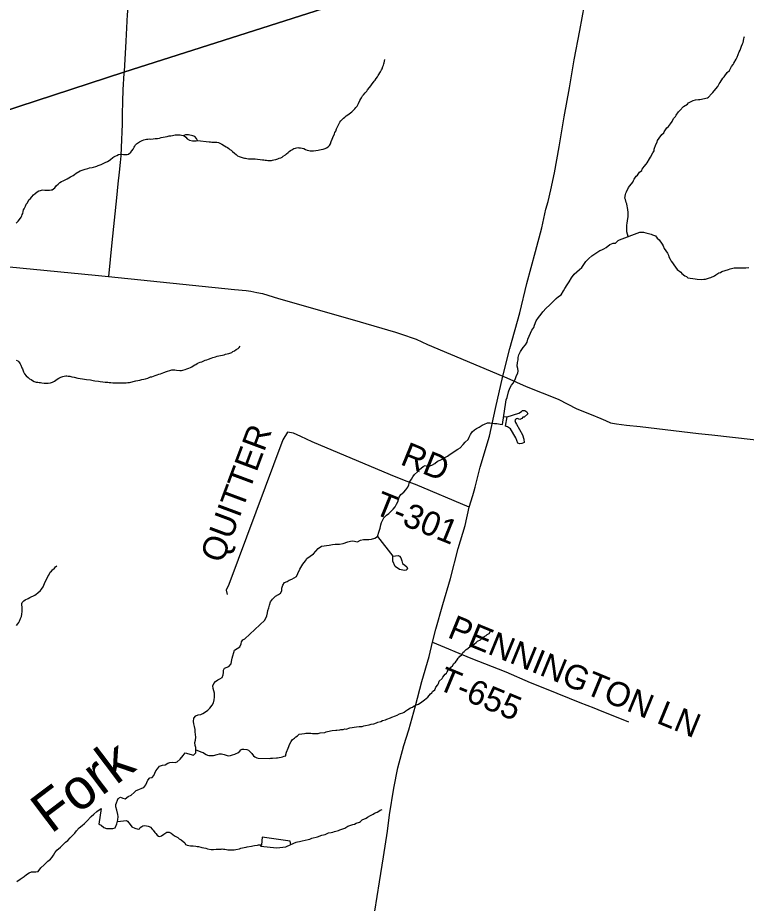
# Model space of a CAD drawing. Extents: x 1310247 to 1664935, y 235267 to 584339.
# Drawn here: x 1519217 to 1528203, y 419479 to 430411 of the extents above; entities that cross this region are included whole.
import ezdxf

# ---------------------------------------------------------------- set-up
doc = ezdxf.new("R2010")
doc.units = 0
for name, color, linetype in [('GM_X_Minor_Lake', 7, 'Continuous'), ('GM_X_Minor_River', 7, 'Continuous'), ('GM_X_Minor_River_Text', 7, 'Continuous'), ('GM_X_State_Route', 7, 'Continuous'), ('GM_X_Township', 7, 'Continuous'), ('GM_X_Township_Road', 7, 'Continuous'), ('GM_X_Township_Road_Text', 7, 'Continuous')]:
    doc.layers.add(name, color=color, linetype=linetype)

msp = doc.modelspace()

# ---------------------------------------------------------------- linework, layer by layer
at = {"layer": 'GM_X_Minor_Lake'}
for points in [[(1525232, 425368), (1525253, 425484)], [(1525253, 425484), (1525398, 425529), (1525429, 425549), (1525443, 425561), (1525471, 425562), (1525496, 425544), (1525508, 425521), (1525463, 425480), (1525447, 425478), (1525433, 425463), (1525411, 425453), (1525379, 425464), (1525363, 425458), (1525355, 425452), (1525350, 425438), (1525356, 425414), (1525370, 425394), (1525441, 425264), (1525458, 425210), (1525465, 425168), (1525455, 425162), (1525433, 425154), (1525405, 425149), (1525385, 425161), (1525360, 425224)], [(1525361, 425223), (1525296, 425335), (1525259, 425360), (1525232, 425368)], [(1523928, 423599), (1523871, 423638), (1523842, 423701), (1523843, 423765)], [(1523843, 423765), (1523910, 423774), (1523927, 423765), (1523943, 423745), (1523954, 423707), (1523964, 423675), (1523993, 423652), (1524015, 423634), (1524026, 423609), (1524008, 423592), (1523986, 423586), (1523928, 423599)]]:
    msp.add_lwpolyline(points, dxfattribs=at)
at = {"layer": 'GM_X_Minor_River'}
for points in [[(1526746, 427709), (1526728, 427769), (1526730, 427856), (1526732, 427870), (1526739, 427908), (1526743, 427928), (1526745, 427958), (1526746, 428010), (1526737, 428070), (1526734, 428086), (1526728, 428114), (1526722, 428130), (1526713, 428167), (1526707, 428185), (1526712, 428227), (1526718, 428245), (1526724, 428261), (1526751, 428316), (1526768, 428334), (1526802, 428380), (1526813, 428402), (1526819, 428418), (1526846, 428455), (1526860, 428467), (1526885, 428503), (1526913, 428526), (1526917, 428540), (1526944, 428576), (1526970, 428603), (1526981, 428621), (1527008, 428669), (1527022, 428689), (1527049, 428742), (1527065, 428768), (1527068, 428788), (1527087, 428848), (1527103, 428876), (1527109, 428894), (1527130, 428926), (1527161, 428969), (1527185, 428989), (1527191, 429003), (1527222, 429050), (1527242, 429068), (1527267, 429100), (1527291, 429129), (1527306, 429167), (1527331, 429193), (1527337, 429209), (1527368, 429248), (1527382, 429264), (1527427, 429313), (1527479, 429345), (1527492, 429362), (1527550, 429390), (1527576, 429397), (1527612, 429400), (1527632, 429402), (1527723, 429421), (1527739, 429430), (1527776, 429472), (1527792, 429488), (1527827, 429535), (1527853, 429563), (1527870, 429593), (1527880, 429610), (1527915, 429664), (1527931, 429682), (1527966, 429735), (1527997, 429759), (1528022, 429809), (1528042, 429834), (1528048, 429850), (1528077, 429898), (1528090, 429926), (1528115, 429989), (1528127, 430009), (1528146, 430061), (1528158, 430087), (1528163, 430105), (1528171, 430151), (1528176, 430165), (1528182, 430179)], [(1522865, 428766), (1522895, 428770), (1522923, 428775), (1522940, 428779), (1522958, 428783), (1522986, 428788), (1523008, 428798), (1523026, 428806), (1523048, 428819), (1523061, 428835), (1523073, 428855), (1523083, 428881), (1523094, 428911), (1523102, 428933), (1523123, 428977), (1523129, 428993), (1523140, 429012), (1523150, 429040), (1523161, 429064), (1523169, 429082), (1523183, 429104), (1523191, 429120), (1523204, 429140), (1523218, 429155), (1523234, 429171), (1523253, 429185), (1523269, 429199), (1523287, 429212), (1523305, 429224), (1523338, 429248), (1523352, 429261), (1523376, 429287), (1523389, 429301), (1523403, 429319), (1523411, 429337), (1523422, 429352), (1523438, 429388), (1523449, 429408), (1523457, 429422), (1523471, 429446), (1523483, 429460), (1523504, 429485), (1523522, 429503), (1523530, 429519), (1523555, 429549), (1523571, 429570), (1523590, 429594), (1523604, 429614), (1523614, 429628), (1523625, 429642), (1523639, 429661), (1523653, 429683), (1523662, 429699), (1523690, 429741), (1523705, 429767), (1523711, 429781), (1523721, 429808), (1523728, 429826), (1523734, 429840), (1523736, 429854), (1523743, 429876), (1523747, 429894)], [(1519199, 427875), (1519223, 427899), (1519240, 427921), (1519258, 427948), (1519267, 427966), (1519273, 427982), (1519279, 427996), (1519285, 428018), (1519290, 428038), (1519296, 428052), (1519313, 428086), (1519323, 428110), (1519337, 428126), (1519354, 428163), (1519376, 428181), (1519393, 428199), (1519411, 428223), (1519433, 428242), (1519456, 428260), (1519478, 428274), (1519498, 428279), (1519512, 428283), (1519528, 428285), (1519550, 428282), (1519610, 428281), (1519630, 428285), (1519644, 428287), (1519673, 428312), (1519697, 428338), (1519715, 428358), (1519738, 428377), (1519758, 428389), (1519776, 428397), (1519829, 428422), (1519849, 428434), (1519867, 428445), (1519899, 428465), (1519918, 428476), (1519938, 428492), (1519988, 428519), (1520025, 428535), (1520049, 428542), (1520065, 428546), (1520083, 428550), (1520101, 428556), (1520135, 428563), (1520151, 428567), (1520180, 428576), (1520194, 428580), (1520208, 428586), (1520232, 428595), (1520248, 428601), (1520270, 428611), (1520297, 428624), (1520323, 428636), (1520343, 428648), (1520361, 428661), (1520390, 428685), (1520404, 428693), (1520420, 428702), (1520438, 428712), (1520460, 428722), (1520488, 428725), (1520502, 428725), (1520520, 428723), (1520552, 428722), (1520566, 428724), (1520585, 428728), (1520611, 428751), (1520625, 428769), (1520640, 428789), (1520652, 428811), (1520660, 428825), (1520670, 428842), (1520683, 428856), (1520719, 428878), (1520751, 428895), (1520772, 428903), (1520788, 428907), (1520806, 428910), (1520820, 428912), (1520840, 428914)], [(1520840, 428914), (1520860, 428913), (1520888, 428915), (1520914, 428918), (1520942, 428922), (1520964, 428926), (1520988, 428931), (1521010, 428937), (1521037, 428942), (1521059, 428946), (1521085, 428952), (1521105, 428955), (1521127, 428959), (1521143, 428961), (1521161, 428964), (1521181, 428966), (1521219, 428967), (1521237, 428963), (1521259, 428959), (1521267, 428958)], [(1521376, 428955), (1521323, 428966), (1521287, 428964), (1521267, 428958)], [(1521267, 428958), (1521290, 428935), (1521308, 428917), (1521335, 428900), (1521373, 428893), (1521397, 428893), (1521417, 428891), (1521435, 428894), (1521422, 428921), (1521402, 428945), (1521376, 428955)], [(1521435, 428894), (1521578, 428877), (1521594, 428877), (1521610, 428876), (1521626, 428874), (1521644, 428876), (1521658, 428876), (1521674, 428873), (1521694, 428869), (1521736, 428850), (1521767, 428830), (1521787, 428819), (1521803, 428807), (1521821, 428797), (1521835, 428786), (1521848, 428776), (1521868, 428758), (1521890, 428737), (1521910, 428721), (1521927, 428706), (1521947, 428696), (1521961, 428692), (1521985, 428685), (1521999, 428683), (1522013, 428679), (1522027, 428677), (1522045, 428674), (1522063, 428670), (1522103, 428669), (1522123, 428667), (1522145, 428667), (1522173, 428664), (1522209, 428659), (1522237, 428657), (1522253, 428655), (1522271, 428652), (1522287, 428652), (1522303, 428650), (1522329, 428647), (1522347, 428649), (1522361, 428651), (1522377, 428657), (1522399, 428660), (1522413, 428664), (1522427, 428668), (1522443, 428676), (1522461, 428683), (1522478, 428691), (1522492, 428701), (1522518, 428720), (1522532, 428732), (1522551, 428746), (1522565, 428758), (1522583, 428771), (1522597, 428781), (1522622, 428795), (1522642, 428802), (1522670, 428808), (1522686, 428806), (1522704, 428803), (1522724, 428801), (1522744, 428795), (1522767, 428784), (1522789, 428778), (1522809, 428771), (1522825, 428767), (1522865, 428766)], [(1525992, 427112), (1526019, 427151), (1526046, 427199), (1526079, 427244), (1526112, 427275), (1526146, 427303), (1526175, 427328), (1526198, 427364), (1526224, 427401), (1526261, 427440), (1526298, 427473), (1526347, 427506), (1526395, 427537), (1526421, 427545), (1526448, 427556), (1526474, 427575), (1526521, 427612), (1526561, 427627), (1526591, 427629), (1526624, 427662), (1526640, 427670)], [(1526640, 427670), (1526892, 427765), (1526936, 427762), (1526966, 427757), (1527014, 427744), (1527032, 427740), (1527046, 427732), (1527082, 427717), (1527105, 427689), (1527127, 427670), (1527164, 427616), (1527178, 427595), (1527189, 427561), (1527230, 427506), (1527242, 427478), (1527248, 427460), (1527263, 427429), (1527275, 427407), (1527294, 427385), (1527308, 427362), (1527329, 427332), (1527351, 427304), (1527396, 427271), (1527410, 427254), (1527446, 427224), (1527466, 427215), (1527483, 427201), (1527573, 427187), (1527599, 427183), (1527651, 427180), (1527679, 427182), (1527699, 427185), (1527750, 427202), (1527766, 427206), (1527810, 427225), (1527828, 427239), (1527865, 427261), (1527887, 427266), (1527903, 427280), (1527982, 427303), (1528004, 427310), (1528054, 427323), (1528072, 427325), (1528184, 427323), (1528198, 427325), (1528236, 427328)], [(1523654, 424007), (1523676, 424074), (1523687, 424110), (1523697, 424150), (1523706, 424178), (1523717, 424204), (1523733, 424237), (1523766, 424269), (1523796, 424290), (1523825, 424319), (1523846, 424345), (1523874, 424374), (1523891, 424408), (1523904, 424434), (1523912, 424463), (1523923, 424491), (1523944, 424527), (1523978, 424556), (1524005, 424583), (1524028, 424617), (1524040, 424645), (1524051, 424676), (1524072, 424716), (1524092, 424743), (1524111, 424771), (1524150, 424806), (1524172, 424832), (1524217, 424873), (1524243, 424882), (1524281, 424873), (1524323, 424888), (1524360, 424907), (1524396, 424937), (1524427, 424950), (1524453, 424963), (1524487, 424981), (1524518, 425000), (1524550, 425025), (1524583, 425044), (1524611, 425064), (1524646, 425085), (1524676, 425102), (1524713, 425144), (1524735, 425171), (1524772, 425206), (1524787, 425232), (1524803, 425266), (1524822, 425299), (1524851, 425323), (1524877, 425340), (1524907, 425357), (1524946, 425382), (1524974, 425394), (1525010, 425411), (1525040, 425412), (1525070, 425408), (1525098, 425403), (1525128, 425400), (1525166, 425395), (1525196, 425391), (1525236, 425664), (1525241, 425694), (1525253, 425722), (1525269, 425791), (1525288, 425839), (1525309, 425875), (1525327, 425900), (1525344, 425928), (1525358, 425958), (1525371, 425993), (1525384, 426025), (1525389, 426051), (1525385, 426081), (1525378, 426111), (1525383, 426155), (1525388, 426189), (1525390, 426215), (1525399, 426251), (1525418, 426292), (1525451, 426338), (1525480, 426375), (1525499, 426405), (1525509, 426443), (1525524, 426478), (1525541, 426518), (1525560, 426553), (1525581, 426585), (1525589, 426617), (1525612, 426668), (1525641, 426710), (1525672, 426753), (1525693, 426781), (1525736, 426826), (1525777, 426863), (1525820, 426906), (1525860, 426943), (1525885, 426968), (1525919, 426990), (1525948, 427039), (1525967, 427069), (1525992, 427112)], [(1520267, 425916), (1520295, 425911), (1520327, 425911), (1520345, 425908), (1520365, 425908), (1520391, 425905), (1520539, 425903), (1520555, 425905), (1520575, 425906), (1520597, 425910), (1520676, 425927), (1520724, 425938), (1520750, 425943), (1520774, 425951), (1520792, 425955), (1520820, 425962), (1520837, 425970), (1520855, 425976), (1520871, 425979), (1520891, 425987), (1520913, 425995), (1520937, 426002), (1520959, 426010), (1520979, 426016), (1521000, 426023), (1521018, 426031), (1521052, 426042), (1521104, 426062), (1521118, 426065), (1521154, 426065), (1521176, 426060), (1521216, 426056), (1521236, 426055), (1521254, 426059), (1521283, 426067), (1521305, 426076), (1521329, 426086), (1521347, 426093), (1521363, 426103), (1521381, 426113), (1521402, 426125), (1521416, 426132), (1521432, 426142), (1521448, 426150), (1521466, 426158), (1521486, 426165), (1521511, 426175), (1521531, 426183), (1521549, 426188), (1521569, 426196), (1521605, 426207), (1521623, 426215), (1521642, 426221), (1521656, 426225), (1521678, 426232), (1521698, 426236), (1521720, 426241), (1521744, 426247), (1521762, 426251), (1521780, 426256), (1521800, 426260), (1521820, 426268), (1521857, 426279), (1521871, 426291), (1521891, 426299), (1521913, 426316), (1521936, 426328), (1521950, 426338), (1521960, 426356)], [(1519197, 426183), (1519218, 426174), (1519232, 426164), (1519246, 426140), (1519254, 426124), (1519269, 426091), (1519275, 426077), (1519279, 426063), (1519288, 426039), (1519302, 426014), (1519321, 425990), (1519347, 425968), (1519363, 425953), (1519383, 425943), (1519399, 425933), (1519420, 425922), (1519446, 425914), (1519464, 425911), (1519482, 425909), (1519500, 425907), (1519514, 425905), (1519544, 425900), (1519592, 425899), (1519622, 425905), (1519646, 425912), (1519671, 425926), (1519687, 425938), (1519705, 425949), (1519725, 425961), (1519748, 425973), (1519772, 425982), (1519792, 425988), (1519810, 425990), (1519824, 425989), (1519838, 425987), (1519858, 425985), (1519884, 425978), (1519914, 425972), (1519960, 425963), (1519988, 425957), (1520018, 425952), (1520039, 425950), (1520067, 425945), (1520115, 425940), (1520149, 425934), (1520167, 425929), (1520215, 425925), (1520235, 425920), (1520267, 425916)], [(1525210, 425489), (1525253, 425484)], [(1521282, 421336), (1521387, 421306), (1521414, 421338), (1521415, 421370), (1521412, 421402), (1521404, 421428), (1521401, 421464), (1521408, 421494), (1521415, 421528), (1521409, 421564), (1521406, 421596), (1521407, 421624), (1521398, 421662), (1521388, 421693), (1521387, 421725), (1521390, 421765), (1521413, 421794), (1521441, 421806), (1521475, 421811), (1521501, 421824), (1521534, 421841), (1521560, 421863), (1521587, 421888), (1521617, 421926), (1521630, 421953), (1521641, 421991), (1521646, 422025), (1521643, 422073), (1521637, 422101), (1521626, 422132), (1521625, 422162), (1521634, 422194), (1521658, 422219), (1521684, 422236), (1521711, 422248), (1521737, 422265), (1521752, 422301), (1521756, 422327), (1521755, 422355), (1521768, 422383), (1521820, 422401), (1521849, 422435), (1521855, 422465), (1521862, 422505), (1521871, 422532), (1521882, 422576), (1521889, 422602), (1521925, 422625), (1521955, 422647), (1521972, 422680), (1521979, 422706), (1521993, 422732), (1522020, 422743), (1522265, 422976), (1522288, 423027), (1522297, 423065), (1522303, 423093), (1522314, 423127), (1522323, 423159), (1522336, 423200), (1522358, 423234), (1522397, 423269), (1522432, 423290), (1522458, 423306), (1522473, 423335), (1522475, 423371), (1522488, 423407), (1522509, 423439), (1522539, 423452), (1522565, 423467), (1522600, 423481), (1522626, 423498), (1522654, 423515), (1522673, 423551), (1522696, 423604), (1522732, 423664), (1522765, 423707), (1522783, 423735), (1522864, 423793), (1522895, 423824), (1522924, 423857), (1522964, 423887), (1522995, 423892), (1523027, 423895), (1523057, 423900), (1523101, 423907), (1523131, 423913), (1523161, 423912), (1523187, 423913), (1523233, 423922), (1523287, 423943), (1523321, 423948), (1523351, 423952), (1523409, 423942), (1523447, 423960), (1523482, 423969), (1523508, 423970), (1523547, 423969), (1523580, 423973), (1523620, 423988), (1523654, 424007)], [(1523654, 424007), (1523843, 423765)], [(1519202, 422910), (1519218, 422930), (1519232, 422945), (1519241, 422961), (1519253, 422993), (1519262, 423019), (1519268, 423049), (1519273, 423081), (1519271, 423117), (1519270, 423133), (1519268, 423165), (1519268, 423179), (1519273, 423193), (1519293, 423211), (1519309, 423225), (1519345, 423240), (1519366, 423254), (1519430, 423283), (1519446, 423295), (1519467, 423312), (1519499, 423340), (1519510, 423358), (1519532, 423385), (1519538, 423405), (1519557, 423447), (1519574, 423475), (1519588, 423513), (1519601, 423531), (1519619, 423566), (1519633, 423580), (1519646, 423596), (1519672, 423618), (1519682, 423631), (1519698, 423643)], [(1524063, 421891), (1524087, 421901), (1524106, 421915), (1524146, 421932), (1524160, 421936), (1524203, 421967), (1524233, 421991), (1524255, 422006), (1524276, 422022), (1524308, 422066), (1524323, 422077), (1524333, 422093), (1524361, 422113), (1524370, 422133), (1524376, 422149), (1524398, 422176), (1524405, 422192), (1524415, 422222), (1524452, 422256), (1524462, 422272), (1524491, 422307), (1524505, 422319), (1524513, 422335), (1524540, 422377), (1524578, 422410), (1524597, 422440), (1524615, 422455), (1524636, 422483), (1524650, 422503), (1524662, 422517), (1524672, 422531), (1524689, 422544), (1524697, 422558), (1524709, 422574), (1524725, 422588), (1524748, 422614), (1524770, 422625), (1524801, 422653), (1524817, 422659), (1524835, 422670), (1524853, 422684), (1524873, 422698), (1524890, 422713), (1524924, 422731), (1524936, 422745), (1524959, 422766), (1524995, 422784), (1525009, 422798), (1525030, 422811), (1525050, 422837)], [(1521414, 421375), (1521490, 421344), (1521504, 421340), (1521519, 421330), (1521541, 421315), (1521557, 421307), (1521573, 421303), (1521599, 421304), (1521633, 421304), (1521679, 421317), (1521707, 421324), (1521730, 421324), (1521765, 421315), (1521789, 421307), (1521811, 421298), (1521841, 421302), (1521867, 421310), (1521896, 421319), (1521912, 421327), (1521932, 421338), (1521956, 421358), (1521971, 421372), (1521987, 421382), (1522005, 421383), (1522043, 421377), (1522063, 421370), (1522080, 421352), (1522104, 421330), (1522127, 421299), (1522143, 421289), (1522165, 421276), (1522183, 421270), (1522317, 421268), (1522335, 421269), (1522359, 421269), (1522409, 421274), (1522423, 421276), (1522441, 421280), (1522467, 421281), (1522484, 421287), (1522502, 421297), (1522522, 421300), (1522522, 421314), (1522531, 421346), (1522551, 421396), (1522562, 421414), (1522570, 421438), (1522591, 421478), (1522605, 421499), (1522630, 421519), (1522646, 421535), (1522668, 421548), (1522690, 421566), (1522753, 421577), (1522769, 421579), (1522811, 421578), (1522831, 421578), (1522853, 421575), (1522905, 421574), (1522921, 421576), (1522947, 421582), (1523003, 421589), (1523021, 421596), (1523074, 421610), (1523094, 421613), (1523140, 421617), (1523154, 421618), (1523188, 421622), (1523202, 421623), (1523230, 421625), (1523250, 421631), (1523270, 421630), (1523312, 421644), (1523344, 421649), (1523367, 421655), (1523397, 421656), (1523429, 421660), (1523451, 421661), (1523467, 421663), (1523485, 421669), (1523505, 421672), (1523551, 421682), (1523577, 421691), (1523609, 421695), (1523642, 421708), (1523660, 421716), (1523696, 421723), (1523718, 421737), (1523754, 421744), (1523769, 421752), (1523815, 421769), (1523831, 421777), (1523877, 421792), (1523896, 421802), (1523924, 421816), (1523940, 421821), (1523966, 421831), (1523984, 421839), (1524005, 421854), (1524027, 421870), (1524063, 421891)], [(1520420, 420410), (1520441, 420461), (1520451, 420509), (1520455, 420551), (1520454, 420577), (1520439, 420627), (1520426, 420670), (1520427, 420700), (1520455, 420773), (1520483, 420789), (1520515, 420778), (1520544, 420767), (1520581, 420798), (1520615, 420814), (1520652, 420847), (1520678, 420870), (1520711, 420883), (1520747, 420901), (1520773, 420910), (1520796, 420942), (1520811, 420971), (1520823, 420999), (1520848, 421026), (1520876, 421032), (1520896, 421057), (1520922, 421113), (1520940, 421140), (1520965, 421170), (1521001, 421183), (1521037, 421190), (1521068, 421208), (1521094, 421219), (1521130, 421222), (1521158, 421219), (1521184, 421227), (1521221, 421260), (1521256, 421303), (1521282, 421336)], [(1519207, 419749), (1519249, 419776), (1519296, 419811), (1519327, 419834), (1519359, 419856), (1519387, 419867), (1519413, 419868), (1519441, 419868), (1519469, 419873), (1519504, 419916), (1519545, 419953), (1519590, 419998), (1519623, 420022), (1519641, 420049), (1519658, 420075), (1519676, 420102), (1519701, 420134), (1519744, 420173), (1519807, 420234), (1519836, 420255), (1519866, 420288), (1519891, 420316), (1519920, 420345), (1519944, 420373), (1519973, 420410), (1520012, 420441), (1520040, 420464), (1520069, 420492), (1520122, 420551), (1520157, 420580), (1520193, 420613), (1520220, 420632), (1520246, 420650), (1520216, 420454), (1520245, 420444), (1520279, 420415), (1520312, 420404), (1520350, 420401), (1520392, 420402), (1520420, 420410)], [(1523173, 420377), (1523191, 420386), (1523250, 420405), (1523266, 420413), (1523288, 420431), (1523352, 420450), (1523371, 420457), (1523393, 420469), (1523431, 420480), (1523445, 420490), (1523465, 420508), (1523516, 420531), (1523532, 420543), (1523570, 420564), (1523601, 420578), (1523619, 420591), (1523649, 420605), (1523671, 420617), (1523688, 420628), (1523712, 420636)], [(1520446, 420487), (1520557, 420500), (1520572, 420494), (1520586, 420471), (1520604, 420451), (1520625, 420424), (1520661, 420408), (1520701, 420395), (1520721, 420397), (1520727, 420413), (1520746, 420426), (1520762, 420434), (1520778, 420438), (1520804, 420435), (1520826, 420431), (1520840, 420427), (1520853, 420419), (1520875, 420396), (1520887, 420382), (1520908, 420355), (1520920, 420339), (1520936, 420321), (1520954, 420308), (1520972, 420304), (1520990, 420310), (1521018, 420333), (1521057, 420357), (1521073, 420359), (1521087, 420356), (1521108, 420344), (1521132, 420327), (1521150, 420311), (1521190, 420290), (1521207, 420276), (1521235, 420264), (1521277, 420227), (1521288, 420206), (1521308, 420196), (1521348, 420187), (1521362, 420189), (1521382, 420187), (1521416, 420184), (1521432, 420182), (1521446, 420180), (1521474, 420173), (1521488, 420169), (1521536, 420158), (1521556, 420152), (1521602, 420145), (1521632, 420144), (1521664, 420146), (1521680, 420148), (1521726, 420149), (1521740, 420151), (1521756, 420148), (1521770, 420146), (1521794, 420142), (1521810, 420139), (1521826, 420137), (1521842, 420137), (1521888, 420138), (1521908, 420144), (1521952, 420153), (1521970, 420159), (1522012, 420166), (1522034, 420172), (1522049, 420177), (1522101, 420184), (1522115, 420188), (1522137, 420194), (1522173, 420197), (1522187, 420199), (1522203, 420201), (1522224, 420202)], [(1522586, 420206), (1522652, 420233), (1522666, 420237), (1522692, 420242), (1522726, 420252), (1522761, 420259), (1522801, 420267), (1522819, 420272), (1522845, 420284), (1522915, 420299), (1522966, 420320), (1523008, 420329), (1523052, 420347), (1523084, 420352), (1523103, 420358), (1523125, 420367), (1523173, 420377)], [(1522224, 420202), (1522210, 420186), (1522413, 420164), (1522524, 420175), (1522586, 420204), (1522577, 420247), (1522234, 420297)], [(1522234, 420297), (1522224, 420202)]]:
    msp.add_lwpolyline(points, dxfattribs=at)
at = {"layer": 'GM_X_State_Route'}
for points in [[(1524846, 424569), (1524859, 424615), (1524919, 424864), (1525035, 425245), (1525109, 425585), (1525202, 425987), (1525288, 426326), (1525409, 426766), (1525495, 427132), (1525604, 427526), (1525680, 427816), (1525729, 428047), (1525759, 428142), (1525793, 428288), (1525838, 428495), (1525895, 428819), (1525958, 429188), (1526022, 429545), (1526082, 429890), (1526151, 430253), (1526207, 430565)], [(1523622, 419380), (1523678, 419744), (1523729, 420054), (1523776, 420371), (1523802, 420572), (1523858, 420902), (1523905, 421150), (1523980, 421429), (1524043, 421619), (1524123, 421916), (1524203, 422218), (1524293, 422527), (1524331, 422701), (1524375, 422862), (1524460, 423167), (1524555, 423487), (1524649, 423859), (1524734, 424143), (1524787, 424368), (1524830, 424514), (1524846, 424569)]]:
    msp.add_lwpolyline(points, dxfattribs=at)
at = {"layer": 'GM_X_Township'}
for points in [[(1513397, 403076), (1514038, 405194), (1513461, 407852), (1515352, 413521), (1516139, 415872), (1517831, 420891), (1517847, 420939), (1516925, 427557), (1516899, 427741), (1516791, 427864), (1516340, 428373), (1516850, 428539), (1520528, 429739), (1526393, 431615)], [(1526393, 431615), (1520528, 429739), (1516850, 428539), (1516340, 428373), (1513758, 431299)]]:
    msp.add_lwpolyline(points, dxfattribs=at)
at = {"layer": 'GM_X_Township_Road'}
for points in [[(1519261, 431111), (1519553, 431083), (1520222, 431023), (1520568, 430997), (1520596, 430989), (1520609, 430977), (1520614, 430944), (1520614, 430901), (1520569, 430449), (1520550, 430121), (1520529, 429747)], [(1520529, 429747), (1520528, 429739), (1520528, 429727), (1520515, 429519), (1520510, 429375), (1520509, 429349), (1520505, 429251), (1520504, 429099), (1520494, 428807), (1520487, 428705), (1520482, 428625), (1520467, 428503), (1520452, 428360), (1520434, 428188), (1520379, 427637)], [(1516862, 427564), (1516925, 427557), (1517687, 427477), (1517922, 427454), (1519116, 427336), (1520172, 427233), (1520336, 427216), (1521889, 427057), (1522034, 427044), (1522092, 427035), (1522168, 427019), (1522237, 427006), (1522301, 426988), (1522434, 426943), (1523342, 426687), (1523875, 426530), (1523937, 426509)], [(1520379, 427637), (1520336, 427216)], [(1523937, 426509), (1524133, 426444), (1524271, 426377), (1525202, 425987), (1525249, 425966)], [(1525249, 425966), (1525490, 425860), (1525882, 425703), (1526112, 425583), (1526288, 425511), (1526411, 425462), (1526468, 425439), (1526527, 425412), (1526601, 425396), (1526724, 425381), (1526896, 425364), (1527613, 425280), (1527778, 425264), (1530365, 424970)], [(1524010, 424691), (1523815, 424767), (1522850, 425176), (1522711, 425240), (1522617, 425281), (1522546, 425293), (1522485, 425199), (1521823, 423414), (1521790, 423346), (1521801, 423290)], [(1524787, 424368), (1524123, 424647), (1524010, 424691)], [(1524331, 422701), (1524806, 422507), (1525237, 422337), (1525539, 422206), (1525734, 422127), (1526151, 421957), (1526322, 421892), (1526373, 421871)], [(1526373, 421871), (1526749, 421719)]]:
    msp.add_lwpolyline(points, dxfattribs=at)

# ---------------------------------------------------------------- texts
at = {"layer": 'GM_X_Minor_River_Text'}
msp.add_text('Fork', height=500, rotation=37.0049, dxfattribs=at).set_placement((1519628, 420329))
at = {"layer": 'GM_X_Township_Road_Text'}
for s, rotation, p in [('QUITTER', 69.576, (1521742, 423665)), ('RD', 337.8337, (1523923, 424902)), ('T-301', 337.9452, (1523596, 424295)), ('PENNINGTON LN', 337.7119, (1524505, 422767)), ('T-655', 337.3819, (1524380, 422129))]:
    msp.add_text(s, height=300, rotation=rotation, dxfattribs=at).set_placement(p)

doc.saveas('drawing.dxf')
